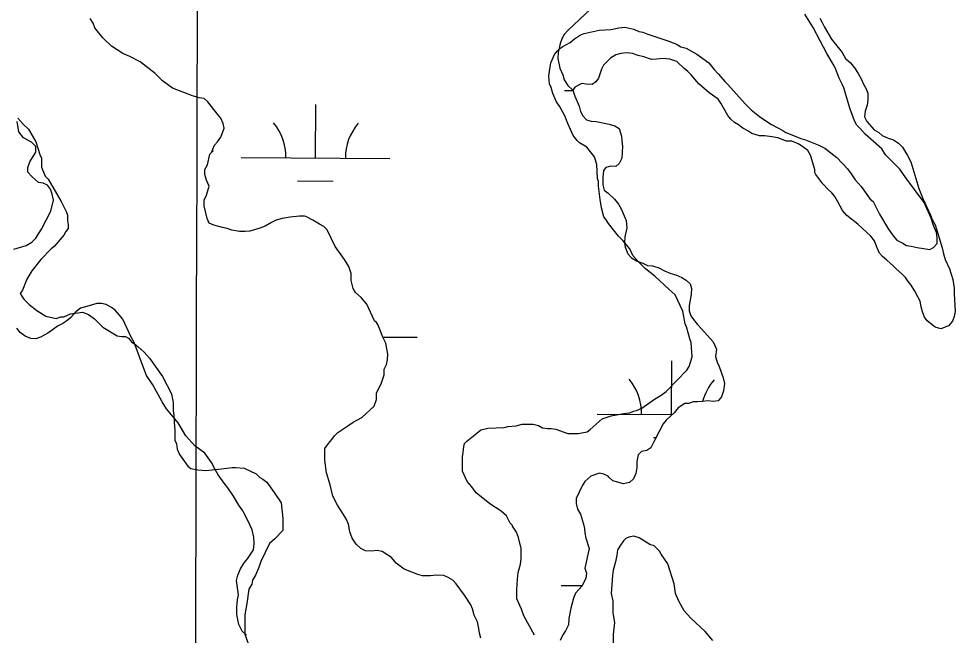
# Model space of a CAD drawing. Extents: x 3172231 to 3210228, y 940198 to 965780.
# Drawn here: x 3186821 to 3187451, y 952777 to 953192 of the extents above; entities that cross this region are included whole.
import ezdxf

# ---------------------------------------------------------------- set-up
doc = ezdxf.new("R2010")
doc.units = 0
for name, color, linetype in [('V-GRID-MAJR', 7, 'Continuous'), ('V-SITE-VEGE', 7, 'Continuous'), ('V-TOPO-SHOR', 7, 'Continuous'), ('V-WETL-SWMP', 7, 'Continuous')]:
    doc.layers.add(name, color=color, linetype=linetype)

msp = doc.modelspace()

# ---------------------------------------------------------------- linework, layer by layer
at = {"layer": 'V-GRID-MAJR'}
msp.add_spline([(3186921.327, 945704.044), (3186937.193, 951764.175), (3186953.067, 957827.391), (3186968.941, 963890.658), (3186968.949, 963893.691)], degree=3, dxfattribs=at)
at = {"layer": 'V-SITE-VEGE'}
for points in [[(3187211.242, 953184.126), (3187219.293, 953184.704), (3187224.319, 953185.759), (3187228.341, 953186.299), (3187234.395, 953184.845), (3187237.934, 953183.369), (3187240.455, 953182.887), (3187243.994, 953181.411), (3187258.641, 953176.514), (3187263.694, 953174.546), (3187266.225, 953173.059), (3187269.76, 953172.084), (3187274.821, 953169.112), (3187276.844, 953168.123), (3187284.954, 953162.157), (3187288.522, 953157.66), (3187291.573, 953154.668), (3187295.645, 953149.671), (3187297.676, 953147.676), (3187309.379, 953134.696), (3187313.444, 953130.704), (3187319.025, 953126.225), (3187322.572, 953123.743), (3187327.131, 953120.763), (3187334.718, 953116.807), (3187336.748, 953115.316), (3187339.777, 953114.337), (3187346.853, 953111.381), (3187349.884, 953110.402), (3187358.979, 953106.964), (3187363.024, 953104.988), (3187371.14, 953098.52), (3187378.261, 953091.032), (3187380.809, 953087.532), (3187383.363, 953083.529), (3187387.434, 953079.035), (3187393.553, 953070.534), (3187395.583, 953069.041), (3187397.637, 953064.529), (3187399.689, 953060.523), (3187405.315, 953051.01), (3187408.887, 953046.007), (3187411.432, 953043.011), (3187415.479, 953041.035), (3187418.013, 953039.548), (3187421.035, 953039.073), (3187425.072, 953038.102), (3187433.645, 953036.672), (3187436.148, 953038.206), (3187438.64, 953040.746), (3187438.603, 953044.774), (3187438.067, 953048.293), (3187436.01, 953052.804), (3187434.454, 953057.824), (3187429.823, 953068.355), (3187417.587, 953084.854), (3187413.503, 953090.858), (3187403.849, 953100.334), (3187401.295, 953104.338), (3187390.125, 953114.304), (3187386.564, 953118.297), (3187384.53, 953120.292), (3187382.992, 953123.299), (3187379.891, 953131.829), (3187375.738, 953145.384), (3187374.708, 953147.891), (3187372.656, 953151.901), (3187371.619, 953154.912), (3187370.077, 953158.424), (3187368.537, 953161.428), (3187364.445, 953168.439), (3187359.833, 953176.954), (3187355.219, 953185.974), (3187349.597, 953194.985)], [(3187155.85, 952808.019), (3187156.288, 952815.073), (3187156.749, 952819.607), (3187158.207, 952825.159), (3187158.678, 952828.688), (3187158.613, 952835.737), (3187157.032, 952843.274), (3187155.488, 952846.784), (3187152.934, 952850.788), (3187152.93, 952851.289), (3187151.404, 952852.787), (3187148.84, 952857.798), (3187145.289, 952860.782), (3187137.691, 952865.748), (3187128.556, 952873.215), (3187125.499, 952877.213), (3187122.445, 952880.709), (3187119.359, 952887.73), (3187119.271, 952897.296), (3187119.744, 952900.321), (3187120.211, 952904.353), (3187120.696, 952906.37), (3187122.189, 952907.894), (3187127.686, 952912.478), (3187131.686, 952915.535), (3187136.208, 952916.586), (3187147.277, 952917.192), (3187149.79, 952917.718), (3187155.324, 952918.273), (3187159.342, 952919.32), (3187166.893, 952919.39), (3187170.428, 952918.415), (3187172.957, 952916.928), (3187176.488, 952916.457), (3187179.005, 952916.481), (3187182.03, 952916.006), (3187190.111, 952913.061), (3187197.158, 952913.127), (3187203.192, 952914.19), (3187205.191, 952915.72), (3187213.18, 952922.842), (3187217.194, 952924.389), (3187219.203, 952924.913), (3187227.747, 952926.502), (3187231.77, 952927.043), (3187234.276, 952928.073), (3187236.285, 952928.597), (3187239.796, 952930.14), (3187248.299, 952936.261), (3187252.807, 952938.821), (3187256.307, 952941.371), (3187270.27, 952955.598), (3187271.757, 952958.13), (3187273.711, 952964.691), (3187273.117, 952974.253), (3187272.086, 952976.76), (3187269.998, 952984.797), (3187268.971, 952986.802), (3187267.382, 952995.346), (3187262.244, 953006.372), (3187258.185, 953009.86), (3187248.534, 953018.834), (3187242.446, 953023.811), (3187237.365, 953028.798), (3187233.803, 953032.791), (3187231.747, 953037.303), (3187227.164, 953042.8), (3187224.114, 953045.792), (3187217.491, 953054.287), (3187215.957, 953056.792), (3187214.427, 953058.791), (3187212.86, 953064.818), (3187211.804, 953070.346), (3187210.712, 953079.4), (3187210.683, 953082.419), (3187210.163, 953084.428), (3187209.567, 953093.99), (3187208.011, 953099.009), (3187205.461, 953102.507), (3187202.913, 953105.506), (3187197.853, 953108.479), (3187196.329, 953109.976), (3187193.777, 953113.476), (3187190.179, 953121.498), (3187188.118, 953126.516), (3187184.532, 953133.027), (3187182.491, 953136.029), (3187179.924, 953141.542), (3187178.878, 953145.56), (3187177.848, 953148.067), (3187177.293, 953153.601), (3187178.722, 953162.174), (3187181.188, 953167.734), (3187183.179, 953170.27), (3187184.676, 953171.793), (3187186.675, 953173.323), (3187191.684, 953175.887), (3187194.682, 953178.431), (3187198.686, 953180.989), (3187201.195, 953182.019), (3187211.242, 953184.126)], [(3186820.095, 953125.091), (3186823.658, 953121.095), (3186827.214, 953117.605), (3186832.328, 953109.094), (3186834.924, 953100.56), (3186835.955, 953098.051), (3186836.012, 953092.009), (3186838.584, 953085.992), (3186840.618, 953083.998), (3186849.316, 953068.975), (3186852.906, 953061.959), (3186853.428, 953059.952), (3186853.465, 953055.924), (3186853.993, 953053.411), (3186854.016, 953050.894)], [(3186854.016, 953050.894), (3186852.525, 953048.866), (3186851.038, 953046.335), (3186844.564, 953038.724), (3186842.566, 953037.193), (3186835.582, 953030.08), (3186829.612, 953022.469), (3186826.141, 953016.901), (3186823.189, 953009.321), (3186821.699, 953007.294), (3186822.725, 953005.289), (3186824.254, 953003.29), (3186827.81, 952999.798), (3186832.883, 952995.819), (3186838.959, 952991.848), (3186846.021, 952990.402), (3186849.035, 952991.436), (3186851.046, 952991.459), (3186855.558, 952993.513), (3186863.605, 952994.594), (3186867.645, 952993.122), (3186871.702, 952990.14), (3186877.291, 952984.653), (3186886.913, 952978.702), (3186889.938, 952978.227), (3186892.455, 952978.249), (3186894.478, 952977.264), (3186896.516, 952974.763), (3186899.555, 952972.777), (3186901.079, 952971.282), (3186905.14, 952967.794), (3186908.702, 952963.8), (3186917.377, 952951.295), (3186923.527, 952939.771), (3186924.59, 952933.74), (3186924.641, 952928.202), (3186925.168, 952925.689), (3186925.215, 952920.655), (3186925.772, 952915.124), (3186925.831, 952908.578), (3186926.861, 952906.071), (3186927.398, 952902.551), (3186928.942, 952899.045), (3186934.554, 952891.039), (3186936.581, 952889.546), (3186941.124, 952888.581), (3186946.665, 952888.131), (3186957.229, 952889.237), (3186964.266, 952890.31), (3186966.783, 952890.333), (3186972.327, 952889.882), (3186980.419, 952885.929), (3186982.96, 952883.435), (3186984.981, 952882.448), (3186987.519, 952880.457), (3186992.618, 952873.459), (3186997.214, 952866.451), (3186998.32, 952855.887), (3186998.396, 952847.832), (3186992.909, 952842.243), (3186989.413, 952839.19), (3186983.484, 952827.051), (3186983.001, 952825.032), (3186982.018, 952822.507), (3186980.046, 952817.956), (3186978.065, 952814.411), (3186977.584, 952811.892), (3186975.604, 952808.349), (3186974.184, 952798.771), (3186972.745, 952791.203), (3186972.865, 952778.114), (3186976.484, 952768.079)], [(3187287.573, 952774.004), (3187282.482, 952780.001), (3187272.834, 952788.973), (3187268.257, 952793.966), (3187264.671, 952800.477), (3187262.61, 952805.492), (3187261.543, 952812.025), (3187257.388, 952825.583), (3187252.794, 952832.083), (3187251.77, 952834.088), (3187248.211, 952837.578), (3187245.184, 952838.557), (3187238.094, 952843.024), (3187234.559, 952843.997), (3187231.04, 952843.462), (3187229.035, 952842.436), (3187227.538, 952840.91), (3187225.054, 952837.363), (3187223.567, 952834.832), (3187223.098, 952831.303), (3187222.134, 952826.763), (3187220.676, 952821.21), (3187220.204, 952817.682), (3187219.31, 952805.59), (3187220.364, 952800.567), (3187220.44, 952792.512), (3187221.507, 952785.977), (3187220.575, 952777.914), (3187220.647, 952770.361)], [(3187167.716, 952777.418), (3187160.546, 952790.441), (3187158.994, 952794.957), (3187155.908, 952801.976), (3187155.85, 952808.019)]]:
    msp.add_lwpolyline(points, dxfattribs=at)
at = {"layer": 'V-TOPO-SHOR'}
for points in [[(3187359.63, 953192.263), (3187361.244, 953189.455), (3187362.86, 953186.295), (3187367.523, 953178.048), (3187374.665, 953169.119), (3187376.993, 953165.258), (3187380.196, 953162.291), (3187382.875, 953158.786), (3187385.38, 953155.104), (3187387.53, 953151.422), (3187388.974, 953147.905), (3187390.768, 953144.747), (3187391.854, 953141.935), (3187391.899, 953137.174), (3187391.575, 953133.817), (3187390.027, 953129.746), (3187389.709, 953125.863), (3187391.327, 953122.703), (3187396.142, 953117.101), (3187399.335, 953115.367), (3187401.645, 953113.448), (3187405.544, 953111.543), (3187409.257, 953110.521), (3187412.454, 953108.256), (3187415.303, 953105.461), (3187418.709, 953099.847), (3187420.863, 953095.634), (3187426.145, 953077.866), (3187428.857, 953071.011), (3187434.077, 953059.77), (3187435.161, 953056.958), (3187437.137, 953053.271), (3187438.405, 953049.755), (3187441.866, 953037.969), (3187442.785, 953033.92), (3187443.881, 953030.049), (3187446.939, 953023.727), (3187449.122, 953016.69), (3187449.882, 953010.878), (3187449.916, 953006.997), (3187450.342, 952999.237), (3187450.734, 952995.184), (3187450.06, 952991.649), (3187448.853, 952988.639), (3187446.236, 952985.44), (3187440.965, 952983.451), (3187437.247, 952984.649), (3187431.74, 952988.831), (3187429.952, 952991.285), (3187428.685, 952994.977), (3187427.771, 952998.322), (3187427.032, 953002.018), (3187425.59, 953005.004), (3187423.616, 953008.867), (3187421.109, 953012.725), (3187418.969, 953015.175), (3187417.179, 953017.98), (3187415.041, 953020.254), (3187411.129, 953023.569), (3187408.991, 953025.843), (3187404.721, 953029.683), (3187401.7, 953031.948), (3187399.738, 953034.399), (3187397.936, 953038.264), (3187396.31, 953042.659), (3187393.985, 953045.813), (3187385.267, 953053.847), (3187377.804, 953059.598)], [(3187377.804, 953059.598), (3187374.773, 953062.922), (3187371.539, 953069.242), (3187369.745, 953072.4), (3187367.783, 953074.851), (3187364.937, 953077.294), (3187361.551, 953080.969), (3187356.906, 953087.274), (3187356.366, 953088.505), (3187356.347, 953090.445), (3187353.433, 953100.119), (3187351.639, 953103.279), (3187348.09, 953105.717), (3187347.377, 953106.415), (3187345.071, 953107.804), (3187340.821, 953109.53), (3187337.293, 953109.671), (3187331.452, 953111.734), (3187327.387, 953112.577), (3187322.619, 953113.063), (3187319.088, 953113.206), (3187313.782, 953114.744), (3187311.119, 953116.485), (3187307.75, 953118.394), (3187304.908, 953120.483), (3187302.247, 953122.045), (3187299.757, 953124.317), (3187297.791, 953126.944), (3187294.746, 953132.031), (3187293.128, 953135.191), (3187291.164, 953137.819), (3187285.124, 953142.173), (3187278.19, 953148.106), (3187273.016, 953154.232), (3187270.876, 953156.507), (3187268.39, 953158.424), (3187263.405, 953163.138), (3187258.805, 953164.685), (3187254.214, 953165.17), (3187249.808, 953164.601), (3187246.458, 953164.57), (3187241.149, 953166.282), (3187237.436, 953167.132), (3187233.719, 953168.506), (3187229.482, 953168.998), (3187225.779, 953168.609), (3187222.439, 953167.519), (3187218.755, 953165.369), (3187214.212, 953160.562), (3187212.649, 953157.902), (3187210.765, 953151.887), (3187208.848, 953149.398), (3187206.395, 953147.613), (3187202.512, 953147.93), (3187199.507, 953148.43), (3187194.768, 953145.917), (3187193.552, 953143.963)], [(3187193.552, 953143.963), (3187194.826, 953139.742), (3187197.709, 953133.066), (3187198.625, 953129.545), (3187200.241, 953126.561), (3187202.735, 953123.94), (3187205.742, 953123.086), (3187209.272, 953122.764), (3187217.933, 953121.083), (3187221.648, 953119.883), (3187224.663, 953118.146), (3187226.123, 953112.868), (3187226.33, 953109.694), (3187226.893, 953106.171), (3187226.756, 953101.936), (3187226.439, 953098.229), (3187224.706, 953094.684), (3187222.433, 953092.546), (3187218.904, 953092.689), (3187215.736, 953091.954), (3187214.167, 953089.822), (3187213.684, 953085.054), (3187213.551, 953080.291), (3187214.644, 953076.596), (3187217.132, 953074.679), (3187221.403, 953070.661), (3187224.081, 953067.159), (3187226.049, 953064.177)], [(3186817.39, 953037.076), (3186825.657, 953039.445), (3186829.518, 953041.6), (3186832.313, 953044.447), (3186835.963, 953050.48), (3186842.377, 953062.535), (3186844.073, 953069.961), (3186843.327, 953074.009), (3186842.062, 953077.35), (3186840.098, 953079.977), (3186837.085, 953081.362), (3186834.083, 953081.861), (3186829.815, 953085.527), (3186826.96, 953088.851), (3186826.755, 953091.85), (3186828.131, 953095.743), (3186832.305, 953102.133), (3186832.268, 953106.014), (3186829.241, 953108.983), (3186823.923, 953111.932), (3186820.887, 953115.787), (3186819.763, 953122.832)], [(3187226.049, 953064.177), (3187229.3, 953056.27), (3187229.875, 953051.336), (3187228.343, 953045.323), (3187228.204, 953041.264), (3187228.761, 953038.272), (3187230.567, 953033.879), (3187232.886, 953031.253), (3187236.787, 953028.996), (3187240.504, 953027.62), (3187243.693, 953026.062), (3187247.05, 953025.74), (3187251.295, 953024.368), (3187255.195, 953022.465), (3187259.444, 953020.741), (3187262.805, 953019.715), (3187266.702, 953017.986), (3187269.719, 953016.25), (3187272.388, 953013.628), (3187273.301, 953010.462), (3187273.16, 953006.579), (3187271.818, 952999.157), (3187271.677, 952995.452), (3187272.764, 952992.286), (3187274.552, 952989.658), (3187277.053, 952986.507), (3187280.08, 952983.535), (3187287.922, 952974.788), (3187290.084, 952969.869), (3187289.427, 952964.923), (3187290.521, 952961.052), (3187291.958, 952958.066), (3187294.676, 952950.507), (3187295.417, 952946.632), (3187294.934, 952941.864), (3187293.384, 952937.793), (3187291.293, 952935.126), (3187287.768, 952934.565), (3187284.059, 952935.061), (3187280.713, 952934.5), (3187277.362, 952934.293), (3187274.364, 952934.44), (3187271.376, 952933.177), (3187268.906, 952933.154), (3187264.345, 952930.289), (3187261.556, 952926.912), (3187256.309, 952922.099), (3187254.214, 952919.611), (3187248.321, 952908.441), (3187245.897, 952903.479), (3187243.267, 952901.691), (3187239.747, 952900.951), (3187237.475, 952898.637), (3187236.634, 952894.22), (3187236.494, 952890.337), (3187235.829, 952886.097), (3187234.274, 952882.554), (3187231.651, 952880.06), (3187227.6, 952879.316), (3187220.348, 952881.366), (3187217.679, 952883.812), (3187217.323, 952884.336), (3187214.31, 952885.72), (3187211.306, 952886.396), (3187205.678, 952884.404), (3187201.654, 952880.838), (3187199.741, 952877.997), (3187195.762, 952869.492), (3187195.616, 952866.14), (3187196.536, 952862.269), (3187198.684, 952858.761), (3187200.685, 952852.252), (3187201.242, 952849.258), (3187201.449, 952846.26), (3187202.186, 952842.739), (3187204.367, 952835.88), (3187201.492, 952822.622), (3187202.583, 952819.103), (3187202.26, 952815.927), (3187199.663, 952810.608), (3187195.299, 952805.805), (3187193.918, 952802.441), (3187192.217, 952795.721), (3187190.871, 952788.651), (3187190.56, 952784.416), (3187188.479, 952780.515), (3187186.74, 952777.676), (3187185.012, 952773.957)], [(3186973.994, 952777.455), (3186971.145, 952780.25), (3186968.81, 952784.637), (3186967.336, 952791.504), (3186967.467, 952796.444), (3186967.95, 952801.212), (3186968.624, 952804.57), (3186967.299, 952814.26), (3186968.149, 952817.796), (3186969.871, 952822.222), (3186972.304, 952826.128), (3186974.574, 952828.794), (3186978.751, 952834.832), (3186979.063, 952839.243), (3186978.848, 952843.298), (3186977.744, 952848.228), (3186976.48, 952851.216), (3186973.062, 952858.24), (3186971.09, 952861.751), (3186968.767, 952864.903), (3186965.183, 952870.868), (3186961.425, 952876.654), (3186958.927, 952879.63), (3186954.995, 952885.237), (3186953.024, 952888.395), (3186950.329, 952893.486), (3186945.861, 952899.97), (3186942.487, 952902.233), (3186939.11, 952904.847), (3186933.05, 952911.495), (3186928.029, 952920.268), (3186920.179, 952929.722), (3186917.313, 952934.281), (3186910.856, 952945.688), (3186906.74, 952952), (3186905.476, 952954.986), (3186898.419, 952974.149), (3186896.444, 952977.835), (3186890.685, 952989.953), (3186888.365, 952992.929), (3186885.514, 952995.903), (3186883.202, 952997.822), (3186879.657, 952999.728), (3186876.474, 953000.404), (3186873.3, 953000.376), (3186866.437, 952998.547), (3186862.392, 952997.275), (3186859.062, 952994.774), (3186855.747, 952991.039), (3186853.123, 952988.72), (3186850.491, 952987.109), (3186846.803, 952985.311), (3186843.123, 952982.63), (3186840.321, 952980.485), (3186835.408, 952977.794), (3186832.242, 952976.707), (3186828.887, 952976.85), (3186825.168, 952978.581), (3186821.793, 952981.02), (3186819.472, 952983.996)]]:
    msp.add_lwpolyline(points, dxfattribs=at)
at = {"layer": 'V-WETL-SWMP'}
for p, q in [((3187187.823, 953143.575), (3187193.68, 953143.535)), ((3187020.447, 953098.283), (3187020.692, 953134.282)), ((3186970.448, 953098.623), (3187070.446, 953097.943)), ((3187008.342, 953082.934), (3187032.342, 953082.771)), ((3187065.626, 952977.902), (3187088.784, 952977.744)), ((3187259.751, 952925.837), (3187259.996, 952961.836)), ((3187209.752, 952926.178), (3187260.38, 952925.833)), ((3187247.646, 952910.488), (3187249.395, 952910.476)), ((3187185.559, 952810.908), (3187199.763, 952810.811))]:
    msp.add_line(p, q, dxfattribs=at)
for points in [[(3187205.063, 953197.995), (3187190.46, 953184.382), (3187187.669, 953181.221), (3187186.128, 953178.386), (3187184.904, 953175.241), (3187183.706, 953169.275), (3187183.43, 953165.198), (3187184.745, 953158.628), (3187186.667, 953154.258), (3187187.639, 953150.82), (3187190.181, 953147.083), (3187193.551, 953143.964), (3187194.826, 953139.742), (3187197.71, 953133.066), (3187198.625, 953129.546), (3187200.241, 953126.562), (3187202.735, 953123.939), (3187205.742, 953123.085)], [(3187047.638, 952838.605), (3187045.093, 952842.656), (3187043.485, 952847.029), (3187042.498, 952852.034), (3187040.896, 952855.78), (3187037.713, 952861.078), (3187035.17, 952864.816), (3187031.978, 952871.054), (3187030.341, 952878.561), (3187027.758, 952886.685), (3187026.738, 952895.138), (3187026.665, 952902.973), (3187029.14, 952906.443), (3187031.31, 952908.971), (3187033.167, 952911.496), (3187035.34, 952913.71), (3187042.194, 952918.162), (3187045.618, 952920.701), (3187051.543, 952923.89), (3187059.934, 952931.491), (3187061.46, 952935.893), (3187061.419, 952940.28), (3187062.646, 952943.112), (3187064.494, 952946.577), (3187066.633, 952952.552), (3187066.597, 952956.313), (3187068.135, 952959.461), (3187068.733, 952962.601), (3187069.011, 952966.364), (3187067.687, 952973.874), (3187065.452, 952978.241), (3187063.844, 952982.614), (3187062.242, 952986.36), (3187061.29, 952987.605), (3187060.025, 952988.846), (3187054.906, 953000.081), (3187051.104, 953004.434), (3187047.311, 953007.846), (3187045.718, 953010.652), (3187044.415, 953015.968), (3187044.371, 953020.668), (3187042.76, 953025.355), (3187039.895, 953030.029), (3187033.546, 953038.745), (3187028.113, 953049.978), (3187025.899, 953052.151), (3187023.063, 953053.691), (3187018.65, 953056.471), (3187013.926, 953058.934), (3187012.982, 953059.239), (3187009.535, 953059.206), (3187003.273, 953058.521), (3186997.954, 953057.531), (3186993.889, 953056.553), (3186990.77, 953054.957), (3186986.406, 953052.409), (3186982.97, 953051.123), (3186976.093, 953049.178), (3186972.963, 953048.836), (3186969.202, 953048.8), (3186964.179, 953049.694), (3186961.033, 953050.918), (3186957.894, 953051.516), (3186951.925, 953053.027), (3186948.776, 953054.565), (3186947.493, 953057.687), (3186945.534, 953066.131), (3186945.499, 953069.891), (3186947.034, 953073.353), (3186948.858, 953079.325), (3186946.94, 953083.382), (3186945.965, 953087.133), (3186945.932, 953090.581), (3186947.783, 953093.732), (3186949.283, 953100.955), (3186951.456, 953103.169), (3186950.522, 953102.533), (3186952.361, 953106.938), (3186954.535, 953109.152), (3186956.699, 953112.307), (3186958.837, 953118.282), (3186958.181, 953121.41), (3186956.579, 953125.156), (3186954.362, 953127.642), (3186948.015, 953136.045), (3186945.487, 953138.215), (3186942.034, 953138.81), (3186937.635, 953140.023), (3186924.11, 953145.224), (3186917.482, 953150.177), (3186912.421, 953155.144), (3186902.319, 953162.885), (3186895.39, 953166.582), (3186890.671, 953168.418), (3186883.103, 953173.362), (3186877.41, 953178.95), (3186872.018, 953185.795), (3186870.735, 953188.917), (3186868.825, 953192.034)], [(3187205.742, 953123.085), (3187209.273, 953122.765), (3187217.933, 953121.082), (3187221.649, 953119.882), (3187224.664, 953118.146), (3187226.124, 953112.868), (3187226.331, 953109.694), (3187226.893, 953106.171), (3187226.756, 953101.936), (3187226.438, 953098.229), (3187224.707, 953094.684), (3187222.433, 953092.546), (3187218.904, 953092.69), (3187215.735, 953091.954), (3187214.168, 953089.823), (3187213.683, 953085.055), (3187213.551, 953080.291), (3187214.644, 953076.597), (3187217.132, 953074.679), (3187221.403, 953070.662), (3187224.082, 953067.159), (3187226.05, 953064.178), (3187229.299, 953056.27), (3187229.875, 953051.336), (3187228.343, 953045.324), (3187228.205, 953041.265), (3187228.762, 953038.271), (3187230.567, 953033.878), (3187232.885, 953031.254), (3187236.787, 953028.997), (3187240.504, 953027.62), (3187243.694, 953026.062), (3187247.049, 953025.741), (3187251.295, 953024.369), (3187255.194, 953022.465), (3187259.444, 953020.741), (3187262.805, 953019.714), (3187266.703, 953017.986), (3187269.718, 953016.25), (3187272.388, 953013.629), (3187273.3, 953010.462), (3187273.16, 953006.58), (3187271.818, 952999.158), (3187271.676, 952995.452), (3187272.764, 952992.287), (3187274.553, 952989.658), (3187277.052, 952986.506), (3187280.079, 952983.535), (3187287.922, 952974.788), (3187290.085, 952969.869), (3187289.426, 952964.923), (3187290.52, 952961.052), (3187291.959, 952958.067), (3187294.676, 952950.506), (3187295.418, 952946.632), (3187294.933, 952941.865), (3187293.384, 952937.793), (3187291.292, 952935.127), (3187287.769, 952934.565), (3187284.06, 952935.06), (3187280.713, 952934.499), (3187277.363, 952934.292), (3187274.363, 952934.44), (3187271.376, 952933.177), (3187268.906, 952933.154), (3187264.346, 952930.289), (3187261.555, 952926.911), (3187256.308, 952922.099), (3187254.214, 952919.61), (3187248.321, 952908.441), (3187245.897, 952903.479), (3187243.268, 952901.69), (3187239.747, 952900.952), (3187237.475, 952898.637), (3187236.634, 952894.219), (3187236.494, 952890.337), (3187235.828, 952886.097), (3187234.274, 952882.554), (3187231.651, 952880.06), (3187227.6, 952879.317), (3187220.348, 952881.366), (3187217.679, 952883.811), (3187217.322, 952884.336), (3187214.31, 952885.72), (3187211.305, 952886.397), (3187205.678, 952884.404), (3187201.654, 952880.838), (3187199.74, 952877.998), (3187195.762, 952869.493), (3187195.617, 952866.14), (3187196.535, 952862.268), (3187198.685, 952858.76), (3187200.686, 952852.251), (3187201.243, 952849.257), (3187201.448, 952846.26), (3187202.186, 952842.739), (3187204.367, 952835.88), (3187201.492, 952822.622), (3187202.583, 952819.104), (3187202.26, 952815.926), (3187199.664, 952810.609)], [(3187131.596, 952775.453), (3187130.624, 952778.891), (3187130.281, 952782.022), (3187129.3, 952786.401), (3187127.063, 952791.081), (3187126.084, 952795.146), (3187124.804, 952797.955), (3187120.669, 952804.498), (3187114.958, 952811.967), (3187112.741, 952814.453), (3187109.589, 952816.305), (3187106.757, 952817.532), (3187101.74, 952817.798), (3187097.669, 952817.447), (3187092.341, 952817.397), (3187089.199, 952818.308), (3187085.11, 952819.837), (3187080.075, 952821.984), (3187077.237, 952823.838), (3187074.71, 952826.008), (3187071.541, 952829.739), (3187065.235, 952833.755), (3187061.782, 952834.349), (3187058.024, 952834.001), (3187053.947, 952834.276), (3187050.798, 952835.814), (3187047.638, 952838.605)], [(3187199.664, 952810.609), (3187195.299, 952805.805), (3187193.919, 952802.441), (3187192.217, 952795.721), (3187190.872, 952788.652), (3187190.559, 952784.416), (3187188.478, 952780.515), (3187186.741, 952777.677), (3187185.011, 952773.956)]]:
    msp.add_lwpolyline(points, dxfattribs=at)
for centre, start, end in [((3186965.208, 953099.134), 358.838165, 40.381824), ((3187075.692, 953098.382), 138.838162, 180.381821), ((3187204.512, 952926.688), 358.838165, 40.381824), ((3187314.995, 952925.936), 138.838162, 165.912778)]:
    msp.add_arc(centre, 35.246, start, end, dxfattribs=at)

doc.saveas('drawing.dxf')
